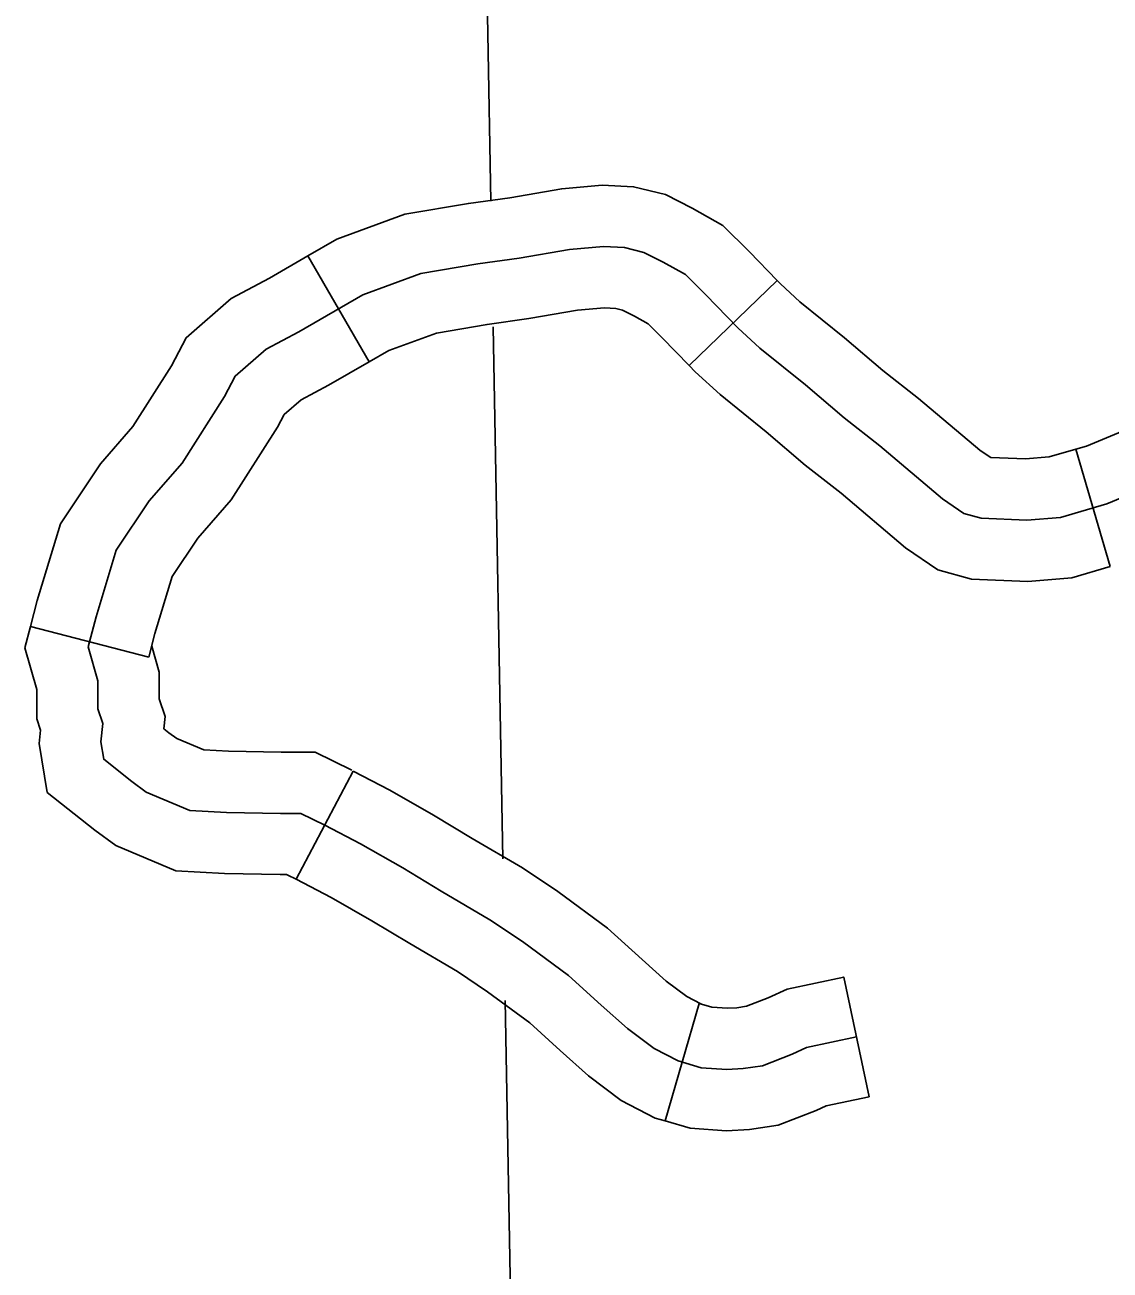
# Model space of a CAD drawing. Extents: x 1377389 to 1380723, y 1168351 to 1170484.
# Drawn here: x 1379517.76 to 1379544.36, y 1168946.61 to 1168977.14 of the extents above; entities that cross this region are included whole.
import ezdxf

# ---------------------------------------------------------------- set-up
doc = ezdxf.new("R2010")
doc.units = 0
doc.layers.add('B_Fill', color=7, linetype='Continuous')

msp = doc.modelspace()

# ---------------------------------------------------------------- linework, layer by layer
at = {"layer": 'B_Fill'}
for p, q in [((1379524.698, 1168971.472), (1379526.196, 1168968.873)), ((1379536.198, 1168970.871), (1379534.044, 1168968.783)), ((1379543.523, 1168966.734), (1379544.364, 1168963.854)), ((1379517.893, 1168962.382), (1379520.798, 1168961.633)), ((1379524.409, 1168956.19), (1379525.809, 1168958.843)), ((1379533.453, 1168950.264), (1379534.293, 1168953.144))]:
    msp.add_line(p, q, dxfattribs=at)
for points in [[(1379529.184, 1168972.814), (1379527.751, 1169052.596), (1379527.772, 1169054.757), (1379527.484, 1169080.242)], [(1379536.198, 1168970.871), (1379535.522, 1168971.568), (1379534.872, 1168972.218), (1379534.116, 1168972.646), (1379533.461, 1168972.974), (1379532.681, 1168973.169), (1379531.912, 1168973.204), (1379530.92, 1168973.119), (1379529.649, 1168972.899), (1379528.633, 1168972.757), (1379527.077, 1168972.493), (1379525.405, 1168971.879), (1379524.698, 1168971.472)], [(1379550.988, 1168972.136), (1379550.316, 1168971.345), (1379549.762, 1168969.979), (1379549.625, 1168969.628), (1379549.243, 1168969.49), (1379548.666, 1168969.298), (1379547.323, 1168968.797), (1379545.869, 1168967.977), (1379544.666, 1168967.174), (1379543.787, 1168966.811), (1379543.523, 1168966.734)], [(1379524.698, 1168971.472), (1379523.753, 1168970.927), (1379522.816, 1168970.431), (1379521.716, 1168969.467), (1379521.355, 1168968.778), (1379520.407, 1168967.29), (1379519.612, 1168966.377), (1379518.63, 1168964.903), (1379518.059, 1168963.025), (1379517.893, 1168962.382)], [(1379545.375, 1168965.844), (1379544.285, 1168965.393), (1379543.148, 1168965.061), (1379542.319, 1168964.99), (1379541.205, 1168965.038), (1379540.779, 1168965.156), (1379540.258, 1168965.512), (1379538.718, 1168966.816), (1379537.841, 1168967.504), (1379536.893, 1168968.31), (1379535.78, 1168969.211), (1379535.235, 1168969.709), (1379534.453, 1168970.515), (1379533.956, 1168971.013), (1379533.411, 1168971.322), (1379532.937, 1168971.559), (1379532.463, 1168971.677), (1379531.942, 1168971.701), (1379531.113, 1168971.63), (1379529.881, 1168971.417), (1379528.862, 1168971.274), (1379527.464, 1168971.037), (1379526.042, 1168970.515), (1379524.479, 1168969.614), (1379523.673, 1168969.188), (1379522.915, 1168968.524), (1379522.654, 1168968.026), (1379521.612, 1168966.389), (1379520.806, 1168965.465), (1379520.001, 1168964.255), (1379519.503, 1168962.619), (1379519.314, 1168961.884), (1379519.551, 1168961.054), (1379519.551, 1168960.366), (1379519.669, 1168960.011), (1379519.622, 1168959.56), (1379519.693, 1168959.133), (1379520.38, 1168958.588), (1379520.735, 1168958.327), (1379521.802, 1168957.876), (1379522.702, 1168957.829), (1379524.029, 1168957.805), (1379524.526, 1168957.805), (1379525.109, 1168957.516)], [(1379543.523, 1168966.734), (1379542.871, 1168966.543), (1379542.287, 1168966.493), (1379541.441, 1168966.529), (1379541.42, 1168966.535), (1379541.168, 1168966.707), (1379539.666, 1168967.979), (1379538.79, 1168968.666), (1379537.851, 1168969.465), (1379536.759, 1168970.349), (1379536.28, 1168970.786), (1379536.198, 1168970.871)], [(1379534.044, 1168968.783), (1379533.384, 1168969.463), (1379533.039, 1168969.809), (1379532.705, 1168969.997), (1379532.413, 1168970.144), (1379532.245, 1168970.186), (1379531.972, 1168970.198), (1379531.305, 1168970.141), (1379530.112, 1168969.934), (1379529.091, 1168969.792), (1379527.851, 1168969.581), (1379526.68, 1168969.152), (1379526.196, 1168968.873)], [(1379529.474, 1168956.693), (1379529.24, 1168969.731)], [(1379526.196, 1168968.873), (1379525.205, 1168968.301), (1379524.53, 1168967.944), (1379524.114, 1168967.58), (1379523.954, 1168967.273), (1379522.817, 1168965.489), (1379522.001, 1168964.552), (1379521.372, 1168963.608), (1379520.948, 1168962.213), (1379520.798, 1168961.633)], [(1379544.364, 1168963.854), (1379543.425, 1168963.58), (1379542.351, 1168963.488), (1379540.97, 1168963.546), (1379540.138, 1168963.778), (1379539.348, 1168964.317), (1379537.77, 1168965.653), (1379536.892, 1168966.342), (1379535.936, 1168967.156), (1379534.801, 1168968.074), (1379534.19, 1168968.633), (1379534.044, 1168968.783)], [(1379517.893, 1168962.382), (1379517.76, 1168961.864), (1379518.051, 1168960.844), (1379518.051, 1168960.123), (1379518.144, 1168959.845), (1379518.109, 1168959.514), (1379518.308, 1168958.317), (1379519.47, 1168957.395), (1379519.99, 1168957.014), (1379521.46, 1168956.392), (1379522.649, 1168956.33), (1379524.015, 1168956.305), (1379524.175, 1168956.305), (1379524.443, 1168956.172)], [(1379520.868, 1168961.904), (1379521.051, 1168961.264), (1379521.051, 1168960.61), (1379521.195, 1168960.177), (1379521.164, 1168959.881), (1379521.29, 1168959.78), (1379521.481, 1168959.64), (1379522.143, 1168959.361), (1379522.755, 1168959.328), (1379524.042, 1168959.305), (1379524.877, 1168959.305), (1379525.775, 1168958.861)], [(1379525.809, 1168958.843), (1379526.706, 1168958.37), (1379527.778, 1168957.761), (1379528.728, 1168957.19), (1379529.959, 1168956.465), (1379530.823, 1168955.888), (1379532.04, 1168954.992), (1379532.891, 1168954.221), (1379533.483, 1168953.692), (1379533.986, 1168953.313), (1379534.333, 1168953.132), (1379534.294, 1168953.144)], [(1379525.109, 1168957.516), (1379525.986, 1168957.054), (1379527.021, 1168956.466), (1379527.961, 1168955.901), (1379529.161, 1168955.195), (1379529.961, 1168954.66), (1379531.09, 1168953.829), (1379531.888, 1168953.106), (1379532.53, 1168952.532), (1379533.183, 1168952.04), (1379533.771, 1168951.734), (1379534.336, 1168951.569), (1379534.971, 1168951.522), (1379535.371, 1168951.546), (1379535.841, 1168951.616), (1379536.57, 1168951.899), (1379536.923, 1168952.063), (1379538.146, 1168952.322)], [(1379524.409, 1168956.19), (1379525.265, 1168955.739), (1379526.264, 1168955.171), (1379527.195, 1168954.611), (1379528.363, 1168953.924), (1379529.099, 1168953.432), (1379530.139, 1168952.666), (1379530.884, 1168951.992), (1379531.577, 1168951.372), (1379532.38, 1168950.767), (1379533.209, 1168950.335), (1379533.453, 1168950.264)], [(1379534.293, 1168953.144), (1379534.604, 1168953.053), (1379534.982, 1168953.025), (1379535.215, 1168953.039), (1379535.454, 1168953.075), (1379535.981, 1168953.279), (1379536.444, 1168953.495), (1379537.835, 1168953.79), (1379538.457, 1168950.855)], [(1379532.56, 1168720.8), (1379532.489, 1168733.387), (1379532.476, 1168733.801), (1379531.151, 1168839.443), (1379531.13, 1168840.187), (1379529.701, 1168944.238), (1379529.674, 1168945.54), (1379529.536, 1168953.218)], [(1379533.453, 1168950.264), (1379534.067, 1168950.085), (1379534.959, 1168950.019), (1379535.526, 1168950.052), (1379536.228, 1168950.157), (1379537.159, 1168950.518), (1379537.402, 1168950.632), (1379538.457, 1168950.855)]]:
    msp.add_lwpolyline(points, dxfattribs=at)

doc.saveas('drawing.dxf')
